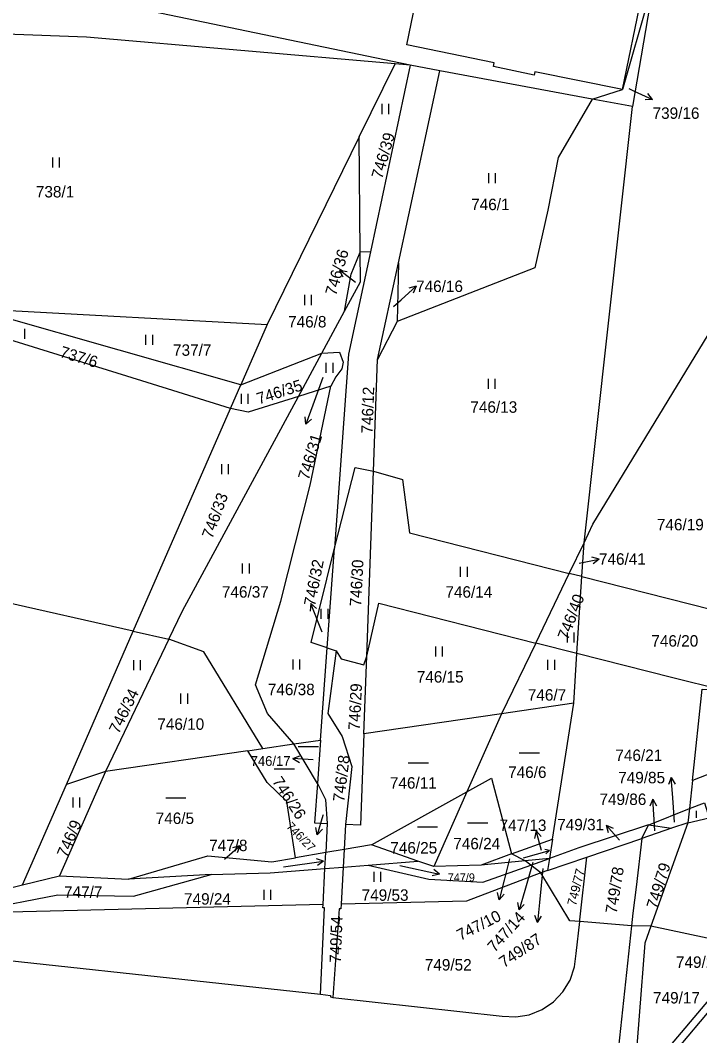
# Model space of a CAD drawing. Extents: x -756746 to -753363, y -1166406 to -1161727.
# Drawn here: x -755530.1 to -755429.4, y -1162999 to -1162848.3 of the extents above; entities that cross this region are included whole.
import ezdxf

# ---------------------------------------------------------------- set-up
doc = ezdxf.new("R2010")
doc.units = 0
for name, color, linetype in [('Hranice parcel', 7, 'Continuous'), ('Parcelní čísla', 7, 'Continuous'), ('Pop  PČ popisy', 7, 'Continuous'), ('Vnitřní kresba', 7, 'Continuous'), ('Značky kultur', 7, 'Continuous')]:
    doc.layers.add(name, color=color, linetype=linetype)

msp = doc.modelspace()

# ---------------------------------------------------------------- linework, layer by layer
at = {"layer": 'Hranice parcel'}
for p, q in [((-755440.82, -1162858.55), (-755434.17, -1162826.35)), ((-755435.75, -1162840.79), (-755440.82, -1162858.55)), ((-755479.84, -1162865.6), (-755474.52, -1162854.76)), ((-755472.28, -1162854.96), (-755478.18, -1162882.65)), ((-755472.28, -1162854.96), (-755474.52, -1162854.76)), ((-755467.88, -1162855.78), (-755472.28, -1162854.96)), ((-755474.03, -1162884.29), (-755467.88, -1162855.78)), ((-755445.33, -1162859.97), (-755467.88, -1162855.78)), ((-755445.33, -1162859.97), (-755440.82, -1162858.55)), ((-755446.51, -1162925.83), (-755439.31, -1162861.09)), ((-755439.31, -1162861.09), (-755445.33, -1162859.97)), ((-755479.84, -1162865.6), (-755493.49, -1162893.45)), ((-755479.7, -1162882.68), (-755479.84, -1162865.6)), ((-755478.18, -1162882.65), (-755481.42, -1162897.83)), ((-755478.18, -1162882.65), (-755479.7, -1162882.68)), ((-755477.12, -1162898.61), (-755474.03, -1162884.29)), ((-755474.03, -1162884.29), (-755474.23, -1162892.98)), ((-755537.03, -1162891.07), (-755493.49, -1162893.45)), ((-755497.39, -1162902.39), (-755537.03, -1162891.07)), ((-755485.4, -1162897.71), (-755482.01, -1162891.44)), ((-755474.23, -1162892.98), (-755477.12, -1162898.61)), ((-755493.49, -1162893.45), (-755497.39, -1162902.39)), ((-755485.4, -1162897.71), (-755482.77, -1162897.53)), ((-755497.39, -1162902.39), (-755485.4, -1162897.71)), ((-755488.86, -1162904.1), (-755485.4, -1162897.71)), ((-755481.42, -1162897.83), (-755483.51, -1162926.61)), ((-755477.73, -1162915.21), (-755477.12, -1162898.61)), ((-755498.93, -1162905.92), (-755497.39, -1162902.39)), ((-755484.07, -1162902.58), (-755488.86, -1162904.1)), ((-755513.36, -1162938.97), (-755498.93, -1162905.92)), ((-755478.74, -1162942.66), (-755477.73, -1162915.21)), ((-755477.73, -1162915.21), (-755473.41, -1162916.46)), ((-755473.41, -1162916.46), (-755472.39, -1162924.33)), ((-755472.39, -1162924.33), (-755448.7, -1162930.37)), ((-755448.7, -1162930.37), (-755446.51, -1162925.83)), ((-755446.83, -1162930.85), (-755446.51, -1162925.83)), ((-755484.58, -1162941.41), (-755483.51, -1162926.61)), ((-755453.68, -1162940.71), (-755448.7, -1162930.37)), ((-755446.83, -1162930.85), (-755448.7, -1162930.37)), ((-755513.36, -1162938.97), (-755543.36, -1162932.18)), ((-755447.56, -1162942.26), (-755446.83, -1162930.85)), ((-755523.28, -1162961.69), (-755513.36, -1162938.97)), ((-755513.36, -1162938.97), (-755508.08, -1162940.13)), ((-755508.08, -1162940.13), (-755517.48, -1162959.76)), ((-755453.68, -1162940.71), (-755458.74, -1162951.22)), ((-755447.56, -1162942.26), (-755453.68, -1162940.71)), ((-755485.58, -1162955.12), (-755484.58, -1162941.41)), ((-755484.58, -1162941.41), (-755483.25, -1162941.85)), ((-755479.16, -1162954.19), (-755478.74, -1162942.66)), ((-755479.15, -1162943.96), (-755478.74, -1162942.66)), ((-755448.03, -1162949.66), (-755447.56, -1162942.26)), ((-755448.03, -1162949.66), (-755458.74, -1162951.22)), ((-755451.19, -1162969.81), (-755448.03, -1162949.66)), ((-755489.53, -1162955.69), (-755493.47, -1162951.19)), ((-755458.74, -1162951.22), (-755479.16, -1162954.19)), ((-755458.74, -1162951.22), (-755463.87, -1162962.8)), ((-755479.16, -1162954.19), (-755479.66, -1162967.76)), ((-755494.16, -1162956.37), (-755489.53, -1162955.69)), ((-755489.53, -1162955.69), (-755485.58, -1162955.12)), ((-755486.05, -1162961.57), (-755489.53, -1162955.69)), ((-755485.58, -1162955.12), (-755486.05, -1162961.57)), ((-755496.37, -1162956.69), (-755517.48, -1162959.76)), ((-755496.37, -1162956.69), (-755494.16, -1162956.37)), ((-755493.48, -1162961.41), (-755496.37, -1162956.69)), ((-755517.48, -1162959.76), (-755524.31, -1162975.28)), ((-755517.48, -1162959.76), (-755523.28, -1162961.69)), ((-755529.79, -1162976.61), (-755523.28, -1162961.69)), ((-755490.59, -1162964.25), (-755493.48, -1162961.41)), ((-755486.05, -1162961.57), (-755486.47, -1162967.4)), ((-755486.05, -1162961.57), (-755484.84, -1162963.95)), ((-755430.45, -1162961.09), (-755430.89, -1162965.29)), ((-755478.04, -1162970.65), (-755463.87, -1162962.8)), ((-755463.87, -1162962.8), (-755468.79, -1162973.9)), ((-755489.3, -1162972.6), (-755490.59, -1162964.25)), ((-755484.84, -1162963.95), (-755484.58, -1162967.5)), ((-755430.89, -1162965.29), (-755431.11, -1162967.38)), ((-755431.11, -1162967.38), (-755427.96, -1162966.65)), ((-755486.47, -1162967.4), (-755484.58, -1162967.5)), ((-755484.58, -1162967.5), (-755484.81, -1162971.82)), ((-755481.9, -1162967.64), (-755482.1, -1162971.35)), ((-755479.66, -1162967.76), (-755481.9, -1162967.64)), ((-755437.95, -1162969.7), (-755436.97, -1162967.71)), ((-755433.54, -1162968.2), (-755437.95, -1162969.7)), ((-755436.97, -1162967.71), (-755433.54, -1162968.2)), ((-755431.11, -1162967.38), (-755436.61, -1162982.71)), ((-755431.11, -1162967.38), (-755433.54, -1162968.2)), ((-755457.28, -1162972.02), (-755451.19, -1162969.81)), ((-755451.19, -1162969.81), (-755451.64, -1162972.68)), ((-755446.08, -1162972.47), (-755437.95, -1162969.7)), ((-755482.1, -1162971.35), (-755484.81, -1162971.82)), ((-755478.04, -1162970.65), (-755482.1, -1162971.35)), ((-755471.15, -1162973.07), (-755478.04, -1162970.65)), ((-755484.81, -1162971.82), (-755489.3, -1162972.6)), ((-755457.28, -1162972.02), (-755461.78, -1162973.66)), ((-755455.25, -1162973.03), (-755457.28, -1162972.02)), ((-755451.64, -1162972.68), (-755455.25, -1162973.03)), ((-755454.41, -1162973.67), (-755451.64, -1162972.68)), ((-755451.92, -1162974.45), (-755446.08, -1162972.47)), ((-755451.64, -1162972.68), (-755451.92, -1162974.45)), ((-755485.22, -1162979.54), (-755484.93, -1162974.17)), ((-755484.93, -1162974.17), (-755482.23, -1162973.96)), ((-755482.23, -1162973.96), (-755482.52, -1162979.47)), ((-755482.23, -1162973.96), (-755478.54, -1162973.66)), ((-755478.54, -1162973.66), (-755471.15, -1162973.07)), ((-755468.79, -1162973.9), (-755471.15, -1162973.07)), ((-755461.78, -1162973.66), (-755468.79, -1162973.9)), ((-755455.25, -1162973.03), (-755461.78, -1162973.66)), ((-755454.41, -1162973.67), (-755455.25, -1162973.03)), ((-755452.91, -1162974.83), (-755454.41, -1162973.67)), ((-755529.79, -1162976.61), (-755524.31, -1162975.28)), ((-755524.31, -1162975.28), (-755514.06, -1162975.75)), ((-755501.8, -1162975.05), (-755514.06, -1162975.75)), ((-755451.92, -1162974.45), (-755452.91, -1162974.83)), ((-755448.6, -1162981.92), (-755452.91, -1162974.83)), ((-755536.57, -1162978.29), (-755529.79, -1162976.61)), ((-755485.24, -1162980.01), (-755485.22, -1162979.54)), ((-755482.52, -1162979.47), (-755482.56, -1162980.15)), ((-755447.16, -1162982.04), (-755448.6, -1162981.92)), ((-755439.49, -1162982.67), (-755447.16, -1162982.04)), ((-755436.61, -1162982.71), (-755439.49, -1162982.67)), ((-755421.55, -1162985.95), (-755436.61, -1162982.71))]:
    msp.add_line(p, q, dxfattribs=at)
for points in [[(-755472.28, -1162854.96), (-755580.59, -1162832.37), (-755582.7, -1162795.66)], [(-755440.82, -1162858.55), (-755453.81, -1162855.92), (-755453.91, -1162856.43), (-755459.93, -1162855.15), (-755459.84, -1162854.6), (-755472.8, -1162851.93), (-755466.15, -1162819.75)], [(-755435.75, -1162840.79), (-755437.06, -1162847.79), (-755439.31, -1162861.09)], [(-755474.52, -1162854.76), (-755520.27, -1162850.77), (-755556.25, -1162849.44)], [(-755445.33, -1162859.97), (-755450.33, -1162868.63), (-755451.9, -1162876.45), (-755453.79, -1162885), (-755474.23, -1162892.98)], [(-755446.51, -1162925.83), (-755445.19, -1162923.09), (-755422.87, -1162886.36), (-755419.54, -1162880.72)], [(-755482.01, -1162891.44), (-755479.66, -1162887.09), (-755479.7, -1162882.68)], [(-755482.01, -1162891.44), (-755481.05, -1162885.98), (-755479.7, -1162882.68)], [(-755498.93, -1162905.92), (-755512.1, -1162901.8), (-755548.56, -1162890.44)], [(-755482.77, -1162897.53), (-755482.22, -1162899.01), (-755482.43, -1162900.01), (-755483.31, -1162901.19), (-755484.07, -1162902.58)], [(-755493.47, -1162951.19), (-755495.22, -1162946.93), (-755491.49, -1162934.49), (-755487.13, -1162917.29), (-755484.07, -1162902.58)], [(-755508.08, -1162940.13), (-755506.07, -1162935.93), (-755488.86, -1162904.1)], [(-755488.86, -1162904.1), (-755496.3, -1162906.46), (-755498.93, -1162905.92)], [(-755483.51, -1162926.61), (-755480.46, -1162914.66), (-755477.73, -1162915.21)], [(-755484.58, -1162941.41), (-755486.97, -1162940.62), (-755483.51, -1162926.61)], [(-755446.83, -1162930.85), (-755414.72, -1162938.99), (-755412.83, -1162932.7)], [(-755478.74, -1162942.66), (-755476.93, -1162934.81), (-755453.68, -1162940.71)], [(-755494.16, -1162956.37), (-755502.9, -1162942.01), (-755508.08, -1162940.13)], [(-755483.25, -1162941.85), (-755484.5, -1162951.17), (-755482.4, -1162954.58), (-755480.97, -1162959.06), (-755481.9, -1162967.64)], [(-755483.25, -1162941.85), (-755482.53, -1162943.06), (-755479.15, -1162943.96)], [(-755426.2, -1162947.68), (-755433.33, -1162945.87), (-755447.56, -1162942.26)], [(-755430.45, -1162961.09), (-755429.01, -1162947.54), (-755426.2, -1162947.68)], [(-755410.8, -1162951.64), (-755417.51, -1162956.07), (-755430.45, -1162961.09)], [(-755485.22, -1162979.54), (-755556.15, -1162981.23), (-755571.68, -1162979.7), (-755580.68, -1162976.44), (-755622.08, -1162952.78), (-755653.4, -1162957.12)], [(-755463.87, -1162962.8), (-755460.24, -1162960.79), (-755457.28, -1162972.02)], [(-755436.97, -1162967.71), (-755436.77, -1162967.64), (-755430.89, -1162965.29)], [(-755430.89, -1162965.29), (-755428.67, -1162964.41), (-755427.96, -1162966.65)], [(-755436.97, -1162967.71), (-755447.28, -1162971.12), (-755451.64, -1162972.68)], [(-755437.95, -1162969.7), (-755438.8, -1162976.95), (-755439.29, -1162980.79), (-755439.49, -1162982.67)], [(-755514.06, -1162975.75), (-755502.3, -1162972.27), (-755492.8, -1162973.2), (-755489.3, -1162972.6)], [(-755447.16, -1162982.04), (-755447.13, -1162981.79), (-755446.08, -1162972.47)], [(-755501.8, -1162975.05), (-755493.05, -1162974.82), (-755484.93, -1162974.17)], [(-755478.54, -1162973.66), (-755469.54, -1162975.75), (-755461.53, -1162976.21), (-755454.41, -1162973.67)], [(-755651.93, -1162985.06), (-755650.92, -1162975.54), (-755646.36, -1162976.02), (-755646.24, -1162975.76), (-755550.55, -1162985.79), (-755485.58, -1162992.85)], [(-755544.32, -1162978.99), (-755536.32, -1162980.38), (-755524.56, -1162978.06), (-755513.31, -1162978.29), (-755501.8, -1162975.05)], [(-755452.91, -1162974.83), (-755463.94, -1162979.03), (-755482.52, -1162979.47)], [(-755485.58, -1162992.85), (-755484.99, -1162980.02), (-755485.24, -1162980.01)], [(-755482.56, -1162980.15), (-755482.81, -1162980.14), (-755483.77, -1162993.31)], [(-755439.49, -1162982.67), (-755443.18, -1163017.33), (-755443.46, -1163019.34), (-755443.95, -1163021.31), (-755445.09, -1163024.14), (-755446.74, -1163026.7), (-755448.81, -1163028.93), (-755451.17, -1163030.72), (-755453.97, -1163032.13), (-755456.88, -1163033), (-755459.92, -1163033.32), (-755462.97, -1163033.27), (-755464.98, -1163033.43), (-755466.87, -1163034.01), (-755468.66, -1163034.93), (-755469.46, -1163035.58), (-755470.88, -1163037.01), (-755472.35, -1163039.65), (-755473.01, -1163042.59), (-755477.78, -1163087.79), (-755483.91, -1163145.02), (-755492.04, -1163222.45)], [(-755483.77, -1162993.31), (-755458.67, -1162996.1), (-755456.64, -1162996.18), (-755454.63, -1162995.87), (-755452.73, -1162995.09), (-755451.03, -1162993.98), (-755449.64, -1162992.48), (-755448.56, -1162990.74), (-755447.94, -1162988.79), (-755447.67, -1162986.79), (-755447.16, -1162982.04)], [(-755436.61, -1162982.71), (-755437.52, -1162985.24), (-755440, -1163017.6)], [(-755436.66, -1163036.35), (-755435.1, -1163009.44), (-755434.22, -1163001.07), (-755428.02, -1162993.72), (-755421.55, -1162985.95)], [(-755435.55, -1163036.24), (-755434.01, -1163009.55), (-755433.16, -1163001.52), (-755427.18, -1162994.42), (-755422.65, -1162988.99)], [(-755485.58, -1162992.85), (-755484.1, -1162993.01), (-755484.11, -1162993.23), (-755483.77, -1162993.31)]]:
    msp.add_lwpolyline(points, dxfattribs=at)
at = {"layer": 'Pop  PČ popisy'}
for p, q in [((-755439.85, -1162858.41), (-755439.06, -1162858.78)), ((-755439.06, -1162858.78), (-755436.34, -1162860.05)), ((-755436.34, -1162860.05), (-755437.04, -1162859.17)), ((-755436.34, -1162860.05), (-755437.46, -1162860.08)), ((-755480.39, -1162887.2), (-755482.76, -1162885.35)), ((-755482.76, -1162885.35), (-755481.66, -1162885.57)), ((-755482.76, -1162885.35), (-755482.27, -1162886.36)), ((-755473.65, -1162889.77), (-755471.42, -1162887.76)), ((-755471.42, -1162887.76), (-755472.5, -1162888.06)), ((-755471.42, -1162887.76), (-755471.83, -1162888.8)), ((-755474.78, -1162890.78), (-755473.65, -1162889.77)), ((-755485.23, -1162901.3), (-755486.74, -1162905.43)), ((-755486.74, -1162905.43), (-755487.77, -1162908.25)), ((-755487.77, -1162908.25), (-755487.89, -1162907.14)), ((-755487.77, -1162908.25), (-755486.95, -1162907.48)), ((-755447.24, -1162928.84), (-755444.29, -1162928.27)), ((-755444.29, -1162928.27), (-755445.37, -1162927.97)), ((-755444.29, -1162928.27), (-755445.18, -1162928.95)), ((-755487.05, -1162934.85), (-755487.14, -1162935.96)), ((-755485.93, -1162937.63), (-755487.05, -1162934.85)), ((-755487.05, -1162934.85), (-755486.21, -1162935.59)), ((-755485.34, -1162939.09), (-755485.93, -1162937.63)), ((-755489.69, -1162957.86), (-755488.66, -1162957.43)), ((-755486.7, -1162958.07), (-755489.69, -1162957.86)), ((-755489.69, -1162957.86), (-755488.73, -1162958.43)), ((-755433.57, -1162960.68), (-755434, -1162961.71)), ((-755433.36, -1162963.67), (-755433.57, -1162960.68)), ((-755433.57, -1162960.68), (-755433, -1162961.64)), ((-755433.12, -1162967.29), (-755433.36, -1162963.67)), ((-755436.33, -1162963.9), (-755436.76, -1162964.93)), ((-755436.12, -1162966.89), (-755436.33, -1162963.9)), ((-755436.33, -1162963.9), (-755435.76, -1162964.86)), ((-755485.24, -1162966.29), (-755486.07, -1162969.18)), ((-755485.21, -1162966.19), (-755485.24, -1162966.29)), ((-755486.07, -1162969.18), (-755486.27, -1162968.07)), ((-755486.07, -1162969.18), (-755485.31, -1162968.35)), ((-755441.23, -1162969.99), (-755443.24, -1162967.76)), ((-755443.24, -1162967.76), (-755442.2, -1162968.17)), ((-755443.24, -1162967.76), (-755442.94, -1162968.84)), ((-755436, -1162968.56), (-755436.12, -1162966.89)), ((-755453.62, -1162968.6), (-755453.84, -1162969.7)), ((-755452.84, -1162971.5), (-755453.62, -1162968.6)), ((-755453.62, -1162968.6), (-755452.87, -1162969.44)), ((-755499.81, -1162972.79), (-755497.55, -1162970.82)), ((-755497.55, -1162970.82), (-755498.63, -1162971.1)), ((-755497.55, -1162970.82), (-755497.97, -1162971.86)), ((-755457.56, -1162972.76), (-755458.36, -1162975.91)), ((-755454.11, -1162973.26), (-755455.3, -1162977.44)), ((-755452.61, -1162974.18), (-755453.12, -1162979.22)), ((-755458.36, -1162975.91), (-755459.09, -1162978.82)), ((-755459.09, -1162978.82), (-755459.33, -1162977.73)), ((-755459.09, -1162978.82), (-755458.36, -1162977.97)), ((-755455.3, -1162977.44), (-755456.13, -1162980.32)), ((-755456.13, -1162980.32), (-755456.33, -1162979.22)), ((-755456.13, -1162980.32), (-755455.37, -1162979.5)), ((-755453.12, -1162979.22), (-755453.43, -1162982.21)), ((-755453.43, -1162982.21), (-755453.83, -1162981.16)), ((-755453.43, -1162982.21), (-755452.83, -1162981.26))]:
    msp.add_line(p, q, dxfattribs=at)
at = {"layer": 'Vnitřní kresba'}
for p, q in [((-755482.1, -1162971.35), (-755482.23, -1162973.96)), ((-755484.93, -1162974.17), (-755484.81, -1162971.82))]:
    msp.add_line(p, q, dxfattribs=at)
at = {"layer": 'Značky kultur'}
for p, q in [((-755476.47, -1162862.19), (-755476.47, -1162860.69)), ((-755475.47, -1162862.19), (-755475.47, -1162860.69)), ((-755525.28, -1162870.14), (-755525.28, -1162868.64)), ((-755524.28, -1162870.14), (-755524.28, -1162868.64)), ((-755460.63, -1162872.48), (-755460.63, -1162870.98)), ((-755459.63, -1162872.48), (-755459.63, -1162870.98)), ((-755487.92, -1162890.55), (-755487.92, -1162889.05)), ((-755486.92, -1162890.55), (-755486.92, -1162889.05)), ((-755529.42, -1162895.57), (-755529.42, -1162894.07)), ((-755511.47, -1162896.46), (-755511.47, -1162894.96)), ((-755510.47, -1162896.46), (-755510.47, -1162894.96)), ((-755484.73, -1162900.61), (-755484.73, -1162899.11)), ((-755483.73, -1162900.61), (-755483.73, -1162899.11)), ((-755460.69, -1162902.98), (-755460.69, -1162901.48)), ((-755459.69, -1162902.98), (-755459.69, -1162901.48)), ((-755497.32, -1162905.2), (-755497.32, -1162903.7)), ((-755496.32, -1162905.2), (-755496.32, -1162903.7)), ((-755500.24, -1162915.64), (-755500.24, -1162914.14)), ((-755499.24, -1162915.64), (-755499.24, -1162914.14)), ((-755497.14, -1162930.39), (-755497.14, -1162928.89)), ((-755496.14, -1162930.39), (-755496.14, -1162928.89)), ((-755464.81, -1162930.88), (-755464.81, -1162929.38)), ((-755463.81, -1162930.88), (-755463.81, -1162929.38)), ((-755485.48, -1162937.11), (-755485.48, -1162935.61)), ((-755484.48, -1162937.11), (-755484.48, -1162935.61)), ((-755448.97, -1162940.65), (-755448.97, -1162939.15)), ((-755447.97, -1162940.65), (-755447.97, -1162939.15)), ((-755468.49, -1162942.72), (-755468.49, -1162941.22)), ((-755467.49, -1162942.72), (-755467.49, -1162941.22)), ((-755513.27, -1162944.73), (-755513.27, -1162943.23)), ((-755512.27, -1162944.73), (-755512.27, -1162943.23)), ((-755489.67, -1162944.63), (-755489.67, -1162943.13)), ((-755488.67, -1162944.63), (-755488.67, -1162943.13)), ((-755451.86, -1162944.68), (-755451.86, -1162943.18)), ((-755450.86, -1162944.68), (-755450.86, -1162943.18)), ((-755506.29, -1162949.71), (-755506.29, -1162948.21)), ((-755505.29, -1162949.71), (-755505.29, -1162948.21)), ((-755488.89, -1162956.05), (-755485.89, -1162956.05)), ((-755456.11, -1162957.03), (-755453.11, -1162957.03)), ((-755472.59, -1162958.47), (-755469.59, -1162958.47)), ((-755492.47, -1162959.37), (-755489.47, -1162959.37)), ((-755522.27, -1162965.14), (-755522.27, -1162963.64)), ((-755521.27, -1162965.14), (-755521.27, -1162963.64)), ((-755508.55, -1162963.67), (-755505.55, -1162963.67)), ((-755429.83, -1162966.63), (-755429.83, -1162965.62)), ((-755471.22, -1162967.99), (-755468.22, -1162967.99)), ((-755463.78, -1162967.42), (-755460.78, -1162967.42)), ((-755451.62, -1162971.5), (-755452.35, -1162971.36)), ((-755485.16, -1162973.11), (-755486.2, -1162972.75)), ((-755455.49, -1162972.61), (-755451.62, -1162971.5)), ((-755451.62, -1162971.5), (-755452.16, -1162972)), ((-755491.1, -1162973.94), (-755485.16, -1162973.11)), ((-755485.16, -1162973.11), (-755486.06, -1162973.74)), ((-755473.82, -1162973.75), (-755467.95, -1162975)), ((-755467.95, -1162975), (-755468.8, -1162974.3)), ((-755477.63, -1162976.17), (-755477.63, -1162974.67)), ((-755476.63, -1162976.17), (-755476.63, -1162974.67)), ((-755467.95, -1162975), (-755469.01, -1162975.28)), ((-755493.94, -1162978.83), (-755493.94, -1162977.33)), ((-755492.94, -1162978.83), (-755492.94, -1162977.33))]:
    msp.add_line(p, q, dxfattribs=at)

# ---------------------------------------------------------------- texts
at = {"layer": 'Parcelní čísla'}
for s, height, p in [('739/16', 1.7, (-755436.35, -1162862.91)), ('738/1', 1.7, (-755527.8, -1162874.58)), ('746/1', 1.7, (-755463.25, -1162876.46)), ('746/16', 1.7, (-755471.42, -1162888.61)), ('746/8', 1.7, (-755490.4, -1162893.87)), ('737/7', 1.7, (-755507.46, -1162898.08)), ('746/13', 1.7, (-755463.37, -1162906.53)), ('746/19', 1.7, (-755435.71, -1162923.98)), ('746/41', 1.7, (-755444.3, -1162929.09)), ('746/37', 1.7, (-755500.21, -1162933.97)), ('746/14', 1.7, (-755467.07, -1162933.98)), ('746/20', 1.7, (-755436.53, -1162941.24)), ('746/15', 1.7, (-755471.32, -1162946.58)), ('746/38', 1.7, (-755493.4, -1162948.45)), ('746/7', 1.7, (-755454.85, -1162949.26)), ('746/10', 1.7, (-755509.79, -1162953.59)), ('746/17', 1.445, (-755495.95, -1162958.94)), ('746/21', 1.7, (-755441.87, -1162958.22)), ('746/6', 1.7, (-755457.77, -1162960.73)), ('746/11', 1.7, (-755475.3, -1162962.32)), ('749/85', 1.7, (-755441.45, -1162961.53)), ('749/86', 1.7, (-755444.23, -1162964.75)), ('746/5', 1.7, (-755510.03, -1162967.57)), ('747/13', 1.7, (-755459.04, -1162968.61)), ('749/31', 1.7, (-755450.49, -1162968.51)), ('747/8', 1.7, (-755502.11, -1162971.6)), ('746/24', 1.7, (-755465.9, -1162971.33)), ('746/25', 1.7, (-755475.24, -1162971.95)), ('747/9', 1.2, (-755466.72, -1162976.1)), ('747/7', 1.7, (-755523.62, -1162978.52)), ('749/53', 1.7, (-755479.49, -1162978.97)), ('749/24', 1.7, (-755505.83, -1162979.54)), ('749/52', 1.7, (-755470.13, -1162989.32)), ('749/23', 1.7, (-755432.88, -1162988.92)), ('749/17', 1.7, (-755436.28, -1162994.21))]:
    msp.add_text(s, height=height, dxfattribs=at).set_placement(p)
for s, height, rotation, p in [('746/39', 1.7, 74, (-755476.45, -1162871.93)), ('746/36', 1.7, 74, (-755483.3, -1162889.25)), ('737/6', 1.7, 343, (-755524.37, -1162898.22)), ('746/35', 1.7, 18, (-755494.73, -1162905.31)), ('746/12', 1.7, 88, (-755477.86, -1162909.65)), ('746/31', 1.7, 73, (-755487.35, -1162916.63)), ('746/33', 1.7, 70, (-755501.64, -1162925.34)), ('746/32', 1.7, 79, (-755486.41, -1162935.32)), ('746/30', 1.7, 87, (-755479.57, -1162935.31)), ('746/40', 1.7, 69, (-755448.91, -1162940.36)), ('746/29', 1.7, 87, (-755479.78, -1162953.69)), ('746/34', 1.7, 64, (-755515.52, -1162954.3)), ('746/28', 1.7, 83, (-755482.08, -1162964.36)), ('746/26', 1.7, 303, (-755492.83, -1162961.23)), ('746/9', 1.7, 67, (-755523.19, -1162972.68)), ('746/27', 1.275, 314, (-755490.75, -1162968.04)), ('749/77', 1.36, 76, (-755447.72, -1162979.8)), ('749/78', 1.7, 81, (-755441.68, -1162980.94)), ('749/79', 1.7, 73, (-755435.68, -1162980.3)), ('747/10', 1.7, 27, (-755464.84, -1162984.94)), ('749/54', 1.7, 88, (-755482.56, -1162988.23)), ('747/14', 1.7, 48, (-755459.76, -1162986.71)), ('749/87', 1.7, 34, (-755458.38, -1162988.98))]:
    msp.add_text(s, height=height, rotation=rotation, dxfattribs=at).set_placement(p)

doc.saveas('drawing.dxf')
